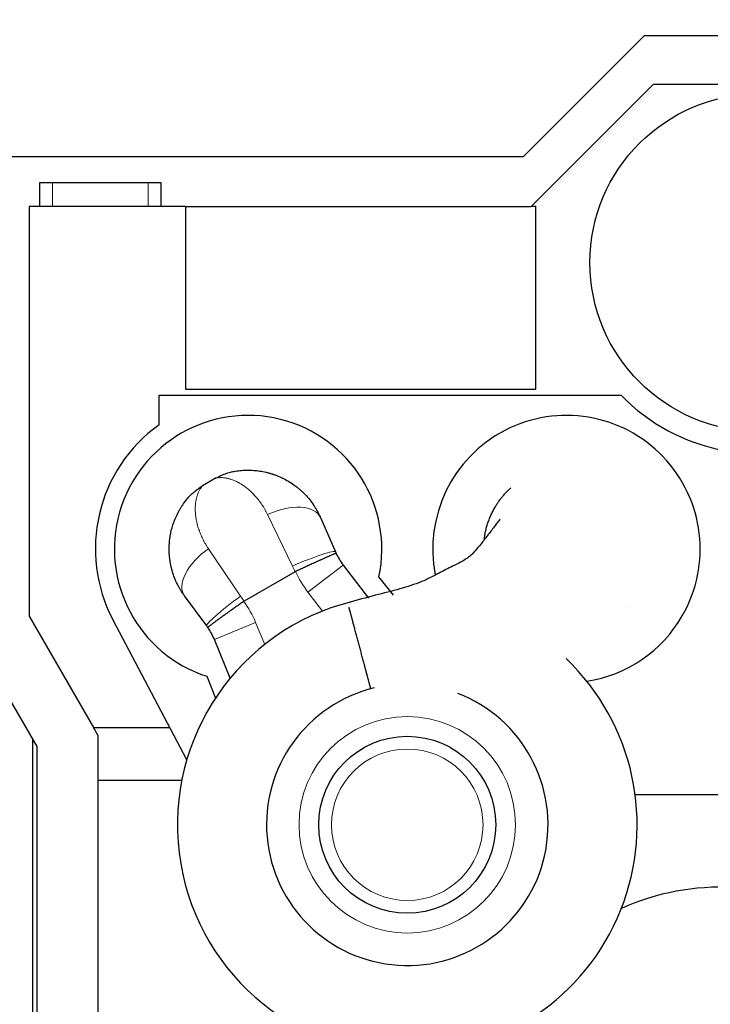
# Model space of a CAD drawing. Header units: inches. Extents: x 0 to 20790, y -12 to 14700.
# Tile 314 of 441: x 9922 to 10465, y 10391 to 11165. Entities that reach past the tile are written whole.
import ezdxf

# ---------------------------------------------------------------- set-up
doc = ezdxf.new("R2010")
doc.units = ezdxf.units.IN
doc.layers.add('1', color=7, linetype='Continuous', true_color=0xffffff)
doc.layers.add('254', color=7, linetype='Continuous', true_color=0xffffff)
doc.styles.add('latin_extended', font='simplex.shx')
doc.dimstyles.get("Standard").update_dxf_attribs({"dimtxt": 0.18, "dimasz": 0.18, "dimexe": 0.18, "dimexo": 0.0625, "dimgap": 0.09, "dimtad": 0, "dimtih": 1, "dimtoh": 1, "dimdec": 4, "dimzin": 0, "dimdsep": 46, "dimtxsty": 'Standard', "dimcen": 0.09, "dimadec": 0, "dimazin": 0, "dimtfac": 1, "dimtdec": 4, "dimtofl": 0, "dimtmove": 0, "dimatfit": 3, "dimfxl": 1, "dimtolj": 1, "dimtzin": 0, "dimarcsym": 0})

# ---------------------------------------------------------------- blocks, each defined once
blk = doc.blocks.new('_U0')
at = {"layer": '254', "color": 3, "linetype": 'Continuous', "lineweight": 13, "transparency": 16777216}
for p, q in [((8993.8, 11800.44), (8993.8, 13273.44)), ((11436.85, 10385.83), (11436.85, 13273.44)), ((9116.3, 13238.44), (11314.35, 13238.44))]:
    blk.add_line(p, q, dxfattribs=at)
at = {"layer": '254', "color": 3, "transparency": 16777216}
for points in [[(9116.3, 13258.86), (9116.3, 13218.02), (8993.8, 13238.44)], [(11314.35, 13218.02), (11314.35, 13258.86), (11436.85, 13238.44)]]:
    blk.add_solid(points, dxfattribs=at)
at = {"layer": 'Defpoints', "color": 0, "transparency": 16777216}
for p in [(11436.85, 13238.44), (8993.8, 11765.44), (11436.85, 10350.83)]:
    blk.add_point(p, dxfattribs=at)
at = {"layer": '254', "color": 2, "lineweight": 13, "transparency": 16777216, "insert": (9999.49, 13422.19), "char_height": 122.5, "attachment_point": 1, "style": 'latin_extended'}
blk.add_mtext('\\A1;2443', dxfattribs=at)

msp = doc.modelspace()

# ---------------------------------------------------------------- linework, layer by layer
at = {"layer": '1', "color": 2, "linetype": 'Continuous', "lineweight": 25}
for p, q in [((10412.798, 11151.942), (10317.798, 11056.942)), ((10592.798, 11151.942), (10412.798, 11151.942)), ((10420.053, 11113.942), (10324.053, 11017.942)), ((10585.614, 11113.942), (10420.053, 11113.942)), ((10317.798, 11056.942), (9887.798, 11056.942)), ((9938.298, 11036.942), (9948.298, 11036.942)), ((9938.298, 11017.942), (9938.298, 11036.942)), ((9948.298, 11036.942), (10023.298, 11036.942)), ((10023.298, 11036.942), (10033.298, 11036.942)), ((10033.298, 11036.942), (10033.298, 11017.942)), ((9929.798, 11017.942), (9929.798, 10696.202)), ((10052.798, 11017.942), (9929.798, 11017.942)), ((10052.798, 11017.942), (10052.798, 10874.442)), ((10052.798, 11017.942), (10324.053, 11017.942)), ((10327.798, 11017.942), (10324.053, 11017.942)), ((10327.798, 10874.442), (10327.798, 11017.942)), ((10052.798, 10874.442), (10327.798, 10874.442)), ((10031.898, 10869.942), (10394.705, 10869.942)), ((10031.898, 10846.61), (10031.898, 10869.942)), ((10076.843, 10804.8), (10065.97, 10798.523)), ((10076.843, 10804.8), (10065.97, 10798.523)), ((10158.674, 10773.726), (10170.38, 10746.876)), ((10158.674, 10773.726), (10170.38, 10746.876)), ((10176.546, 10736.421), (10196.507, 10710.407)), ((10176.546, 10736.421), (10196.507, 10710.407)), ((10138.912, 10731.222), (10098.655, 10707.98)), ((10138.912, 10731.222), (10098.655, 10707.98)), ((10216.052, 10712.652), (10204.537, 10727.073)), ((10216.052, 10712.652), (10204.537, 10727.073)), ((10069.365, 10688.555), (10051.965, 10712.118)), ((10069.365, 10688.555), (10051.965, 10712.118)), ((10398.676, 10703.878), (10398.689, 10703.887)), ((10398.676, 10703.878), (10398.689, 10703.887)), ((9929.798, 10696.202), (9980.325, 10608.831)), ((10053.653, 10583.416), (9995.762, 10693.148)), ((9887.798, 10676.942), (9935.798, 10593.942)), ((10087.885, 10647.694), (10075.337, 10677.988)), ((10087.885, 10647.694), (10075.337, 10677.988)), ((10069.437, 10649.073), (10076.168, 10631.891)), ((10069.437, 10649.073), (10076.168, 10631.891)), ((9983.798, 10602.827), (9980.325, 10608.831)), ((9980.325, 10608.831), (10040.245, 10608.831)), ((9983.798, 10602.827), (9983.798, 10567.262)), ((9932.798, 10239.323), (9932.798, 10599.122)), ((9935.798, 10593.942), (9935.798, 10239.458)), ((9983.798, 10567.262), (9983.798, 10372.476)), ((10049.696, 10567.262), (9983.798, 10567.262)), ((10555.298, 10555.942), (10405.839, 10555.942))]:
    msp.add_line(p, q, dxfattribs=at)
at = {"layer": '1', "color": 110, "linetype": 'Continuous', "lineweight": 13}
for p, q in [((9948.298, 11036.942), (9948.298, 11017.942)), ((10023.298, 11017.942), (10023.298, 11036.942)), ((10136.715, 10735.629), (10117.172, 10776.052)), ((10136.715, 10735.629), (10117.172, 10776.052)), ((10070.702, 10749.222), (10095.938, 10712.087)), ((10070.702, 10749.222), (10095.938, 10712.087)), ((10176.546, 10736.421), (10148.779, 10715.114)), ((10176.546, 10736.421), (10148.779, 10715.114)), ((10160.203, 10700.225), (10148.779, 10715.114)), ((10160.203, 10700.225), (10148.779, 10715.114)), ((10107.673, 10691.382), (10075.337, 10677.988)), ((10107.673, 10691.382), (10075.337, 10677.988)), ((10107.673, 10691.382), (10114.854, 10674.045)), ((10107.673, 10691.382), (10114.854, 10674.045))]:
    msp.add_line(p, q, dxfattribs=at)
at = {"layer": '1', "color": 2, "linetype": 'Continuous', "lineweight": 25}
for centre, radius in [((10502.798, 10973.942), 132.5), ((10226.84, 10532.441), 69.5), ((10226.84, 10532.441), 69.5)]:
    msp.add_circle(centre, radius, dxfattribs=at)
at = {"layer": '1', "color": 110, "linetype": 'Continuous', "lineweight": 13}
for radius in [85, 85, 59.5, 59.5]:
    msp.add_circle((10226.84, 10532.441), radius, dxfattribs=at)
at = {"layer": '1', "color": 2, "linetype": 'Continuous', "lineweight": 25}
for centre, radius, start, end in [((10502.798, 10973.942), 150, 223.894554, 294.494648), ((10101.841, 10748.948), 105, 347.975372, 252.024628), ((10101.841, 10748.948), 105, 347.975372, 252.024628), ((10351.84, 10748.948), 105, 330.000033, 191.124408), ((10351.84, 10748.948), 105, 330.000033, 191.124408), ((10101.898, 10749.142), 120, 125.685335, 207.8145), ((10216.214, 10766.859), 50, 205.283936, 217.5), ((10216.214, 10766.859), 50, 205.283936, 217.5), ((10226.84, 10532.441), 180.534, 104.0625, 270), ((10226.84, 10532.441), 180.534, 104.0625, 270), ((10351.84, 10748.948), 105, 278.767533, 330.000033), ((10351.84, 10748.948), 105, 278.767533, 330.000033), ((10029.143, 10658.854), 50, 22.5, 34.716108), ((10029.143, 10658.854), 50, 22.5, 34.716108), ((10226.84, 10532.441), 180.534, 270, 46.29375), ((10226.84, 10532.441), 180.534, 270, 46.29375), ((10226.84, 10532.441), 110.534, 103.573125, 68.985), ((10226.84, 10532.441), 110.534, 103.573125, 68.985), ((10472.798, 10293.942), 189.5, 59.92875, 114.24375)]:
    msp.add_arc(centre, radius, start, end, dxfattribs=at)
at = {"layer": '1', "color": 110, "linetype": 'Continuous', "lineweight": 13}
for centre, start, end in [((10216.214, 10766.859), 204.746026, 217.5), ((10216.214, 10766.859), 204.746026, 217.5), ((10029.143, 10658.854), 22.5, 35.254018), ((10029.143, 10658.854), 22.5, 35.254018)]:
    msp.add_arc(centre, 85, start, end, dxfattribs=at)
for centre, major_axis, ratio, start_param, end_param in [((10126.591, 10759.738), (32.083, 13.988), 0.5357759, 0, 1.631231), ((10126.591, 10759.738), (32.083, 13.988), 0.5357759, 0, 1.631231), ((10080.121, 10732.909), (28.155, 20.791), 0.5357746, 1.5103602, 3.1415927), ((10080.121, 10732.909), (28.155, 20.791), 0.5357746, 1.5103602, 3.1415927), ((10138.297, 10732.888), (32.083, 13.988), 0.0898484, 0, 1.5809431), ((10138.297, 10732.888), (32.083, 13.988), 0.0898484, 0, 1.5809431), ((10097.52, 10709.346), (28.155, 20.791), 0.0898474, 1.5606494, 3.1415927), ((10097.52, 10709.346), (28.155, 20.791), 0.0898474, 1.5606494, 3.1415927)]:
    msp.add_ellipse(centre, major_axis=major_axis, ratio=ratio, start_param=start_param, end_param=end_param, dxfattribs=at)
at = {"layer": '1', "color": 2, "linetype": 'Continuous', "lineweight": 25}
for points, knots in [([(10091.848, 10810.137), (10093.437, 10810.397), (10095.03, 10810.593), (10098.223, 10810.863), (10099.823, 10810.936), (10103.029, 10810.957), (10104.635, 10810.906), (10107.851, 10810.677), (10109.461, 10810.499), (10112.685, 10810.014), (10114.298, 10809.706), (10116.72, 10809.142), (10117.527, 10808.936), (10118.536, 10808.658), (10118.738, 10808.601), (10119.142, 10808.485), (10119.746, 10808.309), (10120.55, 10808.06), (10121.15, 10807.864), (10121.551, 10807.732), (10121.751, 10807.664), (10122.349, 10807.459), (10122.747, 10807.318), (10123.936, 10806.883), (10124.722, 10806.577), (10127.063, 10805.611), (10128.599, 10804.902), (10131.621, 10803.354), (10133.107, 10802.514), (10136.024, 10800.702), (10137.455, 10799.728), (10139.208, 10798.424), (10139.557, 10798.158), (10140.077, 10797.754), (10140.25, 10797.618), (10140.595, 10797.344), (10141.454, 10796.653), (10142.297, 10795.938), (10143.292, 10795.057), (10143.785, 10794.61), (10144.272, 10794.154), (10144.596, 10793.848), (10144.757, 10793.694), (10145.557, 10792.921), (10146.183, 10792.29), (10148.018, 10790.358), (10149.185, 10789.019), (10151.404, 10786.239), (10152.456, 10784.798), (10153.946, 10782.561), (10154.91, 10781.043), (10155.813, 10779.474), (10156.685, 10777.878), (10157.105, 10777.066), (10157.914, 10775.417), (10158.302, 10774.578), (10158.674, 10773.726)], [0, 0, 0, 0, 0.0625, 0.0625, 0.125, 0.125, 0.1875, 0.1875, 0.25, 0.25, 0.3125, 0.3125, 0.34375, 0.34375, 0.3515625, 0.3515625, 0.359375, 0.375, 0.3828125, 0.3828125, 0.390625, 0.390625, 0.40625, 0.40625, 0.4375, 0.4375, 0.5, 0.5, 0.5625, 0.5625, 0.625, 0.625, 0.640625, 0.640625, 0.6484375, 0.6484375, 0.65625, 0.6875, 0.6875, 0.703125, 0.7109375, 0.7109375, 0.71875, 0.71875, 0.75, 0.75, 0.8125, 0.8125, 0.875, 0.875, 0.90625, 0.9375, 0.9375, 0.96875, 0.96875, 1, 1, 1, 1]), ([(10091.848, 10810.137), (10093.437, 10810.397), (10095.03, 10810.593), (10098.223, 10810.863), (10099.823, 10810.936), (10103.029, 10810.957), (10104.635, 10810.906), (10107.851, 10810.677), (10109.461, 10810.499), (10112.685, 10810.014), (10114.298, 10809.706), (10116.72, 10809.142), (10117.527, 10808.936), (10118.536, 10808.658), (10118.738, 10808.601), (10119.142, 10808.485), (10119.746, 10808.309), (10120.55, 10808.06), (10121.15, 10807.864), (10121.551, 10807.732), (10121.751, 10807.664), (10122.349, 10807.459), (10122.747, 10807.318), (10123.936, 10806.883), (10124.722, 10806.577), (10127.063, 10805.611), (10128.599, 10804.902), (10131.621, 10803.354), (10133.107, 10802.514), (10136.024, 10800.702), (10137.455, 10799.728), (10139.208, 10798.424), (10139.557, 10798.158), (10140.077, 10797.754), (10140.25, 10797.618), (10140.595, 10797.344), (10141.454, 10796.653), (10142.297, 10795.938), (10143.292, 10795.057), (10143.785, 10794.61), (10144.272, 10794.154), (10144.596, 10793.848), (10144.757, 10793.694), (10145.557, 10792.921), (10146.183, 10792.29), (10148.018, 10790.358), (10149.185, 10789.019), (10151.404, 10786.239), (10152.456, 10784.798), (10153.946, 10782.561), (10154.91, 10781.043), (10155.813, 10779.474), (10156.685, 10777.878), (10157.105, 10777.066), (10157.914, 10775.417), (10158.302, 10774.578), (10158.674, 10773.726)], [0, 0, 0, 0, 0.0625, 0.0625, 0.125, 0.125, 0.1875, 0.1875, 0.25, 0.25, 0.3125, 0.3125, 0.34375, 0.34375, 0.3515625, 0.3515625, 0.359375, 0.375, 0.3828125, 0.3828125, 0.390625, 0.390625, 0.40625, 0.40625, 0.4375, 0.4375, 0.5, 0.5, 0.5625, 0.5625, 0.625, 0.625, 0.640625, 0.640625, 0.6484375, 0.6484375, 0.65625, 0.6875, 0.6875, 0.703125, 0.7109375, 0.7109375, 0.71875, 0.71875, 0.75, 0.75, 0.8125, 0.8125, 0.875, 0.875, 0.90625, 0.9375, 0.9375, 0.96875, 0.96875, 1, 1, 1, 1]), ([(10076.843, 10804.8), (10077.427, 10805.138), (10078.017, 10805.46), (10079.207, 10806.075), (10080.407, 10806.661), (10082.238, 10807.454), (10083.479, 10807.926), (10085.354, 10808.593), (10086.625, 10808.981), (10088.561, 10809.478), (10089.862, 10809.782), (10091.182, 10810.028), (10091.848, 10810.137)], [0, 0, 0, 0, 0.125, 0.125, 0.25, 0.375, 0.5, 0.5, 0.75, 0.75, 0.875, 1, 1, 1, 1]), ([(10076.843, 10804.8), (10077.427, 10805.138), (10078.017, 10805.46), (10079.207, 10806.075), (10080.407, 10806.661), (10082.238, 10807.454), (10083.479, 10807.926), (10085.354, 10808.593), (10086.625, 10808.981), (10088.561, 10809.478), (10089.862, 10809.782), (10091.182, 10810.028), (10091.848, 10810.137)], [0, 0, 0, 0, 0.125, 0.125, 0.25, 0.375, 0.5, 0.5, 0.75, 0.75, 0.875, 1, 1, 1, 1]), ([(10053.846, 10788.197), (10054.273, 10788.719), (10055.146, 10789.739), (10056.06, 10790.714), (10057.459, 10792.141), (10058.43, 10793.048), (10059.945, 10794.339), (10060.974, 10795.178), (10062.576, 10796.367), (10064.238, 10797.486), (10065.386, 10798.185), (10065.97, 10798.523)], [0, 0, 0, 0, 0.125, 0.25, 0.25, 0.5, 0.5, 0.625, 0.75, 0.875, 1, 1, 1, 1]), ([(10053.846, 10788.197), (10054.273, 10788.719), (10055.146, 10789.739), (10056.06, 10790.714), (10057.459, 10792.141), (10058.43, 10793.048), (10059.945, 10794.339), (10060.974, 10795.178), (10062.576, 10796.367), (10064.238, 10797.486), (10065.386, 10798.185), (10065.97, 10798.523)], [0, 0, 0, 0, 0.125, 0.25, 0.25, 0.5, 0.5, 0.625, 0.75, 0.875, 1, 1, 1, 1]), ([(10287.274, 10756.449), (10287.347, 10757.076), (10287.582, 10758.873), (10288.094, 10761.823), (10288.892, 10765.28), (10289.878, 10768.691), (10291.047, 10772.044), (10292.396, 10775.324), (10293.923, 10778.526), (10295.511, 10781.435), (10297.116, 10784.062), (10298.7, 10786.417), (10300.384, 10788.698), (10302.168, 10790.905), (10303.672, 10792.608), (10304.838, 10793.85), (10305.629, 10794.664), (10306.435, 10795.464), (10307.254, 10796.25), (10307.865, 10796.815), (10308.201, 10797.12), (10308.256, 10797.17)], [0, 0, 0, 0, 0.0404562, 0.1161226, 0.1917937, 0.2676962, 0.3435868, 0.4192538, 0.4949239, 0.5708237, 0.6315616, 0.6921287, 0.7526409, 0.8132143, 0.873965, 0.8982015, 0.9224386, 0.9466837, 0.9709442, 0.9952276, 1, 1, 1, 1]), ([(10287.274, 10756.449), (10287.347, 10757.076), (10287.582, 10758.873), (10288.094, 10761.823), (10288.892, 10765.28), (10289.878, 10768.691), (10291.047, 10772.044), (10292.396, 10775.324), (10293.923, 10778.526), (10295.511, 10781.435), (10297.116, 10784.062), (10298.7, 10786.417), (10300.384, 10788.698), (10302.168, 10790.905), (10303.672, 10792.608), (10304.838, 10793.85), (10305.629, 10794.664), (10306.435, 10795.464), (10307.254, 10796.25), (10307.865, 10796.815), (10308.201, 10797.12), (10308.256, 10797.17)], [0, 0, 0, 0, 0.0404562, 0.1161226, 0.1917937, 0.2676962, 0.3435868, 0.4192538, 0.4949239, 0.5708237, 0.6315616, 0.6921287, 0.7526409, 0.8132143, 0.873965, 0.8982015, 0.9224386, 0.9466837, 0.9709442, 0.9952276, 1, 1, 1, 1]), ([(10051.965, 10712.118), (10051.413, 10712.866), (10050.881, 10713.622), (10049.856, 10715.148), (10049.364, 10715.918), (10048.417, 10717.471), (10047.509, 10719.039), (10046.677, 10720.633), (10045.483, 10723.043), (10044.762, 10724.675), (10043.464, 10727.988), (10042.887, 10729.669), (10042.132, 10732.225), (10041.898, 10733.083), (10041.656, 10734.055), (10041.629, 10734.163), (10041.576, 10734.38), (10041.55, 10734.488), (10041.473, 10734.813), (10041.322, 10735.462), (10041.183, 10736.111), (10040.918, 10737.408), (10040.761, 10738.271), (10040.484, 10739.995), (10040.365, 10740.856), (10040.062, 10743.433), (10039.934, 10745.146), (10039.818, 10748.559), (10039.831, 10750.26), (10039.996, 10753.647), (10040.147, 10755.333), (10040.423, 10757.432), (10040.482, 10757.852), (10040.577, 10758.48), (10040.61, 10758.689), (10040.678, 10759.107), (10040.784, 10759.734), (10040.898, 10760.357), (10041.019, 10760.979), (10041.06, 10761.186), (10041.145, 10761.598), (10041.188, 10761.804), (10041.586, 10763.652), (10042.003, 10765.263), (10042.956, 10768.424), (10043.492, 10769.973), (10044.678, 10773.011), (10045.328, 10774.5), (10046.739, 10777.416), (10047.501, 10778.844), (10048.726, 10780.939), (10049.148, 10781.629), (10049.693, 10782.483), (10049.802, 10782.653), (10050.024, 10782.993), (10050.135, 10783.162), (10050.473, 10783.668), (10050.7, 10784.002), (10051.855, 10785.663), (10052.826, 10786.95), (10053.846, 10788.197)], [0, 0, 0, 0, 0.03125, 0.03125, 0.0625, 0.0625, 0.09375, 0.125, 0.125, 0.1875, 0.1875, 0.25, 0.25, 0.28125, 0.28125, 0.2851562, 0.2851562, 0.2890625, 0.2890625, 0.296875, 0.3125, 0.3125, 0.34375, 0.34375, 0.375, 0.375, 0.4375, 0.4375, 0.5, 0.5, 0.5625, 0.5625, 0.578125, 0.578125, 0.5859375, 0.5859375, 0.59375, 0.609375, 0.609375, 0.6171875, 0.6171875, 0.625, 0.625, 0.6875, 0.6875, 0.75, 0.75, 0.8125, 0.8125, 0.875, 0.875, 0.90625, 0.90625, 0.9140625, 0.9140625, 0.921875, 0.921875, 0.9375, 0.9375, 1, 1, 1, 1]), ([(10051.965, 10712.118), (10051.413, 10712.866), (10050.881, 10713.622), (10049.856, 10715.148), (10049.364, 10715.918), (10048.417, 10717.471), (10047.509, 10719.039), (10046.677, 10720.633), (10045.483, 10723.043), (10044.762, 10724.675), (10043.464, 10727.988), (10042.887, 10729.669), (10042.132, 10732.225), (10041.898, 10733.083), (10041.656, 10734.055), (10041.629, 10734.163), (10041.576, 10734.38), (10041.55, 10734.488), (10041.473, 10734.813), (10041.322, 10735.462), (10041.183, 10736.111), (10040.918, 10737.408), (10040.761, 10738.271), (10040.484, 10739.995), (10040.365, 10740.856), (10040.062, 10743.433), (10039.934, 10745.146), (10039.818, 10748.559), (10039.831, 10750.26), (10039.996, 10753.647), (10040.147, 10755.333), (10040.423, 10757.432), (10040.482, 10757.852), (10040.577, 10758.48), (10040.61, 10758.689), (10040.678, 10759.107), (10040.784, 10759.734), (10040.898, 10760.357), (10041.019, 10760.979), (10041.06, 10761.186), (10041.145, 10761.598), (10041.188, 10761.804), (10041.586, 10763.652), (10042.003, 10765.263), (10042.956, 10768.424), (10043.492, 10769.973), (10044.678, 10773.011), (10045.328, 10774.5), (10046.739, 10777.416), (10047.501, 10778.844), (10048.726, 10780.939), (10049.148, 10781.629), (10049.693, 10782.483), (10049.802, 10782.653), (10050.024, 10782.993), (10050.135, 10783.162), (10050.473, 10783.668), (10050.7, 10784.002), (10051.855, 10785.663), (10052.826, 10786.95), (10053.846, 10788.197)], [0, 0, 0, 0, 0.03125, 0.03125, 0.0625, 0.0625, 0.09375, 0.125, 0.125, 0.1875, 0.1875, 0.25, 0.25, 0.28125, 0.28125, 0.2851562, 0.2851562, 0.2890625, 0.2890625, 0.296875, 0.3125, 0.3125, 0.34375, 0.34375, 0.375, 0.375, 0.4375, 0.4375, 0.5, 0.5, 0.5625, 0.5625, 0.578125, 0.578125, 0.5859375, 0.5859375, 0.59375, 0.609375, 0.609375, 0.6171875, 0.6171875, 0.625, 0.625, 0.6875, 0.6875, 0.75, 0.75, 0.8125, 0.8125, 0.875, 0.875, 0.90625, 0.90625, 0.9140625, 0.9140625, 0.921875, 0.921875, 0.9375, 0.9375, 1, 1, 1, 1]), ([(10299.675, 10772.56), (10299.675, 10772.559), (10299.083, 10771.76), (10297.022, 10769.009), (10292.771, 10763.396), (10287.46, 10756.36), (10282.513, 10750.35), (10277.76, 10744.512), (10271.127, 10739.573), (10261.902, 10735.405), (10251.029, 10729.537), (10237.574, 10722.712), (10220.539, 10717.364), (10201.029, 10712.54), (10187.379, 10708.777), (10180.123, 10706.792)], [0, 0, 0, 0, 0.0000263, 0.0359655, 0.10466, 0.1647839, 0.216268, 0.2611908, 0.3225502, 0.3956531, 0.4819273, 0.5892084, 0.7124668, 0.8476935, 1, 1, 1, 1]), ([(10299.675, 10772.56), (10299.675, 10772.559), (10299.083, 10771.76), (10297.022, 10769.009), (10292.771, 10763.396), (10287.46, 10756.36), (10282.513, 10750.35), (10277.76, 10744.512), (10271.127, 10739.573), (10261.902, 10735.405), (10251.029, 10729.537), (10237.574, 10722.712), (10220.539, 10717.364), (10201.029, 10712.54), (10187.379, 10708.777), (10180.123, 10706.792)], [0, 0, 0, 0, 0.0000263, 0.0359655, 0.10466, 0.1647839, 0.216268, 0.2611908, 0.3225502, 0.3956531, 0.4819273, 0.5892084, 0.7124668, 0.8476935, 1, 1, 1, 1]), ([(10171.003, 10745.504), (10171.003, 10745.504), (10171.003, 10745.505), (10171.002, 10745.506), (10171.002, 10745.506), (10171.002, 10745.507), (10171.001, 10745.507), (10171, 10745.509), (10170.995, 10745.514), (10170.981, 10745.521), (10170.962, 10745.524), (10170.915, 10745.526), (10170.826, 10745.515), (10170.617, 10745.462), (10170.427, 10745.402), (10170.265, 10745.348), (10170.208, 10745.328), (10170.088, 10745.286), (10170.024, 10745.263), (10169.826, 10745.191), (10169.681, 10745.137), (10169.213, 10744.957), (10168.496, 10744.672), (10167.594, 10744.296), (10166.847, 10743.98), (10166.522, 10743.841), (10166.177, 10743.693), (10166.038, 10743.633), (10165.968, 10743.603), (10165.755, 10743.511), (10165.61, 10743.449), (10165.17, 10743.258), (10164.564, 10742.994), (10163.92, 10742.711), (10162.926, 10742.273), (10162.226, 10741.963), (10161.12, 10741.469), (10160.365, 10741.131), (10159.571, 10740.774), (10159.063, 10740.545), (10158.961, 10740.499), (10158.755, 10740.406), (10158.445, 10740.266), (10158.132, 10740.125), (10157.501, 10739.839), (10157.075, 10739.645), (10155.776, 10739.055), (10154.886, 10738.649), (10153.516, 10738.021), (10152.59, 10737.597), (10151.165, 10736.941), (10150.191, 10736.492), (10149.575, 10736.207), (10149.451, 10736.149), (10149.203, 10736.035), (10148.831, 10735.863), (10148.458, 10735.69), (10147.71, 10735.343), (10146.709, 10734.878), (10145.7, 10734.409), (10144.18, 10733.7), (10143.159, 10733.223), (10141.616, 10732.499), (10140.583, 10732.014), (10139.542, 10731.524), (10139.019, 10731.278)], [0, 0, 0, 0, 0.0019531, 0.0019531, 0.0024414, 0.0024414, 0.0029297, 0.0039063, 0.0078125, 0.015625, 0.03125, 0.03125, 0.0625, 0.09375, 0.125, 0.125, 0.140625, 0.140625, 0.15625, 0.15625, 0.1875, 0.1875, 0.25, 0.3125, 0.3125, 0.34375, 0.3515625, 0.3515625, 0.359375, 0.359375, 0.375, 0.375, 0.40625, 0.4375, 0.4375, 0.5, 0.5, 0.53125, 0.5625, 0.5625, 0.5703125, 0.5703125, 0.578125, 0.59375, 0.59375, 0.625, 0.625, 0.6875, 0.6875, 0.71875, 0.75, 0.78125, 0.78125, 0.7890625, 0.7890625, 0.796875, 0.8125, 0.8125, 0.84375, 0.875, 0.875, 0.9375, 0.9375, 0.96875, 1, 1, 1, 1]), ([(10171.003, 10745.504), (10171.003, 10745.504), (10171.003, 10745.505), (10171.002, 10745.506), (10171.002, 10745.506), (10171.002, 10745.507), (10171.001, 10745.507), (10171, 10745.509), (10170.995, 10745.514), (10170.981, 10745.521), (10170.962, 10745.524), (10170.915, 10745.526), (10170.826, 10745.515), (10170.617, 10745.462), (10170.427, 10745.402), (10170.265, 10745.348), (10170.208, 10745.328), (10170.088, 10745.286), (10170.024, 10745.263), (10169.826, 10745.191), (10169.681, 10745.137), (10169.213, 10744.957), (10168.496, 10744.672), (10167.594, 10744.296), (10166.847, 10743.98), (10166.522, 10743.841), (10166.177, 10743.693), (10166.038, 10743.633), (10165.968, 10743.603), (10165.755, 10743.511), (10165.61, 10743.449), (10165.17, 10743.258), (10164.564, 10742.994), (10163.92, 10742.711), (10162.926, 10742.273), (10162.226, 10741.963), (10161.12, 10741.469), (10160.365, 10741.131), (10159.571, 10740.774), (10159.063, 10740.545), (10158.961, 10740.499), (10158.755, 10740.406), (10158.445, 10740.266), (10158.132, 10740.125), (10157.501, 10739.839), (10157.075, 10739.645), (10155.776, 10739.055), (10154.886, 10738.649), (10153.516, 10738.021), (10152.59, 10737.597), (10151.165, 10736.941), (10150.191, 10736.492), (10149.575, 10736.207), (10149.451, 10736.149), (10149.203, 10736.035), (10148.831, 10735.863), (10148.458, 10735.69), (10147.71, 10735.343), (10146.709, 10734.878), (10145.7, 10734.409), (10144.18, 10733.7), (10143.159, 10733.223), (10141.616, 10732.499), (10140.583, 10732.014), (10139.542, 10731.524), (10139.019, 10731.278)], [0, 0, 0, 0, 0.0019531, 0.0019531, 0.0024414, 0.0024414, 0.0029297, 0.0039062, 0.0078125, 0.015625, 0.03125, 0.03125, 0.0625, 0.09375, 0.125, 0.125, 0.140625, 0.140625, 0.15625, 0.15625, 0.1875, 0.1875, 0.25, 0.3125, 0.3125, 0.34375, 0.3515625, 0.3515625, 0.359375, 0.359375, 0.375, 0.375, 0.40625, 0.4375, 0.4375, 0.5, 0.5, 0.53125, 0.5625, 0.5625, 0.5703125, 0.5703125, 0.578125, 0.59375, 0.59375, 0.625, 0.625, 0.6875, 0.6875, 0.71875, 0.75, 0.78125, 0.78125, 0.7890625, 0.7890625, 0.796875, 0.8125, 0.8125, 0.84375, 0.875, 0.875, 0.9375, 0.9375, 0.96875, 1, 1, 1, 1]), ([(10098.554, 10707.916), (10098.079, 10707.586), (10097.134, 10706.93), (10096.198, 10706.277), (10094.8, 10705.302), (10093.876, 10704.657), (10092.502, 10703.695), (10091.591, 10703.056), (10090.688, 10702.421), (10090.014, 10701.947), (10089.678, 10701.71), (10089.343, 10701.474), (10089.119, 10701.317), (10089.008, 10701.238), (10088.453, 10700.847), (10087.576, 10700.228), (10086.296, 10699.322), (10085.466, 10698.733), (10084.237, 10697.859), (10083.44, 10697.292), (10082.28, 10696.463), (10081.899, 10696.19), (10081.336, 10695.786), (10081.057, 10695.586), (10080.781, 10695.388), (10080.598, 10695.256), (10080.507, 10695.191), (10080.054, 10694.865), (10079.348, 10694.356), (10078.677, 10693.871), (10077.697, 10693.16), (10077.078, 10692.709), (10076.202, 10692.068), (10075.635, 10691.651), (10075.104, 10691.258), (10074.718, 10690.972), (10074.592, 10690.879), (10074.406, 10690.74), (10074.345, 10690.694), (10074.223, 10690.604), (10073.923, 10690.379), (10073.64, 10690.166), (10072.993, 10689.678), (10072.217, 10689.085), (10071.611, 10688.606), (10071.221, 10688.291), (10071.102, 10688.193), (10070.94, 10688.057), (10070.889, 10688.013), (10070.792, 10687.93), (10070.746, 10687.891), (10070.618, 10687.778), (10070.472, 10687.643), (10070.321, 10687.489), (10070.267, 10687.417), (10070.245, 10687.375), (10070.238, 10687.357), (10070.237, 10687.341), (10070.239, 10687.335), (10070.24, 10687.333), (10070.24, 10687.332), (10070.24, 10687.332), (10070.241, 10687.332), (10070.241, 10687.331), (10070.241, 10687.33), (10070.242, 10687.329)], [0, 0, 0, 0, 0.03125, 0.0625, 0.0625, 0.125, 0.125, 0.15625, 0.1875, 0.1875, 0.203125, 0.2109375, 0.2109375, 0.21875, 0.21875, 0.25, 0.28125, 0.3125, 0.3125, 0.375, 0.375, 0.40625, 0.40625, 0.421875, 0.4296875, 0.4296875, 0.4375, 0.4375, 0.46875, 0.5, 0.5, 0.5625, 0.5625, 0.59375, 0.625, 0.625, 0.640625, 0.640625, 0.6484375, 0.6484375, 0.65625, 0.6875, 0.6875, 0.75, 0.8125, 0.8125, 0.84375, 0.84375, 0.859375, 0.859375, 0.875, 0.875, 0.90625, 0.9375, 0.96875, 0.96875, 0.984375, 0.9921875, 0.9960937, 0.9970703, 0.9975586, 0.9975586, 0.9980469, 0.9980469, 1, 1, 1, 1]), ([(10098.554, 10707.916), (10098.079, 10707.586), (10097.134, 10706.93), (10096.198, 10706.277), (10094.8, 10705.302), (10093.876, 10704.657), (10092.502, 10703.695), (10091.591, 10703.056), (10090.688, 10702.421), (10090.014, 10701.947), (10089.678, 10701.71), (10089.343, 10701.474), (10089.119, 10701.317), (10089.008, 10701.238), (10088.453, 10700.847), (10087.576, 10700.228), (10086.296, 10699.322), (10085.466, 10698.733), (10084.237, 10697.859), (10083.44, 10697.292), (10082.28, 10696.463), (10081.899, 10696.19), (10081.336, 10695.786), (10081.057, 10695.586), (10080.781, 10695.388), (10080.598, 10695.256), (10080.507, 10695.191), (10080.054, 10694.865), (10079.348, 10694.356), (10078.677, 10693.871), (10077.697, 10693.16), (10077.078, 10692.709), (10076.202, 10692.068), (10075.635, 10691.651), (10075.104, 10691.258), (10074.718, 10690.972), (10074.592, 10690.879), (10074.406, 10690.74), (10074.345, 10690.694), (10074.223, 10690.604), (10073.923, 10690.379), (10073.64, 10690.166), (10072.993, 10689.678), (10072.217, 10689.085), (10071.611, 10688.606), (10071.221, 10688.291), (10071.102, 10688.193), (10070.94, 10688.057), (10070.889, 10688.013), (10070.792, 10687.93), (10070.746, 10687.891), (10070.618, 10687.778), (10070.472, 10687.643), (10070.321, 10687.489), (10070.267, 10687.417), (10070.245, 10687.375), (10070.238, 10687.357), (10070.237, 10687.341), (10070.239, 10687.335), (10070.24, 10687.333), (10070.24, 10687.332), (10070.24, 10687.332), (10070.241, 10687.332), (10070.241, 10687.331), (10070.241, 10687.33), (10070.242, 10687.329)], [0, 0, 0, 0, 0.03125, 0.0625, 0.0625, 0.125, 0.125, 0.15625, 0.1875, 0.1875, 0.203125, 0.2109375, 0.2109375, 0.21875, 0.21875, 0.25, 0.28125, 0.3125, 0.3125, 0.375, 0.375, 0.40625, 0.40625, 0.421875, 0.4296875, 0.4296875, 0.4375, 0.4375, 0.46875, 0.5, 0.5, 0.5625, 0.5625, 0.59375, 0.625, 0.625, 0.640625, 0.640625, 0.6484375, 0.6484375, 0.65625, 0.6875, 0.6875, 0.75, 0.8125, 0.8125, 0.84375, 0.84375, 0.859375, 0.859375, 0.875, 0.875, 0.90625, 0.9375, 0.96875, 0.96875, 0.984375, 0.9921875, 0.9960937, 0.9970703, 0.9975586, 0.9975586, 0.9980469, 0.9980469, 1, 1, 1, 1]), ([(10198.24, 10639.179), (10198.24, 10639.178), (10198.233, 10639.207), (10198.194, 10639.351), (10198.126, 10639.604), (10198.03, 10639.962), (10197.907, 10640.423), (10197.756, 10640.985), (10197.578, 10641.648), (10197.374, 10642.41), (10197.145, 10643.267), (10196.89, 10644.217), (10196.612, 10645.257), (10196.309, 10646.385), (10195.985, 10647.596), (10195.639, 10648.885), (10195.274, 10650.25), (10194.888, 10651.689), (10194.485, 10653.195), (10194.065, 10654.762), (10193.63, 10656.385), (10193.18, 10658.063), (10192.717, 10659.79), (10192.244, 10661.558), (10191.76, 10663.365), (10191.266, 10665.206), (10190.766, 10667.072), (10190.262, 10668.954), (10189.755, 10670.847), (10189.246, 10672.747), (10188.736, 10674.648), (10188.228, 10676.544), (10187.723, 10678.43), (10187.222, 10680.3), (10186.727, 10682.147), (10186.24, 10683.963), (10185.763, 10685.743), (10185.296, 10687.486), (10184.841, 10689.183), (10184.401, 10690.828), (10183.976, 10692.414), (10183.613, 10693.77), (10183.306, 10694.913), (10183.052, 10695.861), (10182.807, 10696.776), (10182.57, 10697.659), (10182.342, 10698.51), (10182.148, 10699.236), (10181.984, 10699.847), (10181.848, 10700.353), (10181.718, 10700.84), (10181.592, 10701.309), (10181.472, 10701.758), (10181.357, 10702.188), (10181.247, 10702.6), (10181.141, 10702.992), (10181.075, 10703.241), (10181.042, 10703.362)], [0, 0, 0, 0, 0.0192288, 0.0400136, 0.0608011, 0.081657, 0.1025076, 0.1232932, 0.1440792, 0.1649312, 0.1857758, 0.2065594, 0.2273475, 0.2482054, 0.269058, 0.2898469, 0.3106376, 0.3314956, 0.3523886, 0.3732045, 0.3940094, 0.4148696, 0.4357579, 0.4566096, 0.4774909, 0.4984675, 0.5194617, 0.5403646, 0.5612425, 0.5821617, 0.6030985, 0.6239837, 0.6448842, 0.6658667, 0.6868249, 0.7077154, 0.7286047, 0.7495592, 0.7705407, 0.7914409, 0.812326, 0.8332628, 0.8472026, 0.8611202, 0.8750353, 0.8889677, 0.902937, 0.9169628, 0.9263126, 0.9356182, 0.9448853, 0.9541194, 0.9633264, 0.9725122, 0.9816824, 0.990843, 1, 1, 1, 1]), ([(10198.24, 10639.179), (10198.24, 10639.178), (10198.233, 10639.207), (10198.194, 10639.351), (10198.126, 10639.604), (10198.03, 10639.962), (10197.907, 10640.423), (10197.756, 10640.985), (10197.578, 10641.648), (10197.374, 10642.41), (10197.145, 10643.267), (10196.89, 10644.217), (10196.612, 10645.257), (10196.309, 10646.385), (10195.985, 10647.596), (10195.639, 10648.885), (10195.274, 10650.25), (10194.888, 10651.689), (10194.485, 10653.195), (10194.065, 10654.762), (10193.63, 10656.385), (10193.18, 10658.063), (10192.717, 10659.79), (10192.244, 10661.558), (10191.76, 10663.365), (10191.266, 10665.206), (10190.766, 10667.072), (10190.262, 10668.954), (10189.755, 10670.847), (10189.246, 10672.747), (10188.736, 10674.648), (10188.228, 10676.544), (10187.723, 10678.43), (10187.222, 10680.3), (10186.727, 10682.147), (10186.24, 10683.963), (10185.763, 10685.743), (10185.296, 10687.486), (10184.841, 10689.183), (10184.401, 10690.828), (10183.976, 10692.414), (10183.613, 10693.77), (10183.306, 10694.913), (10183.052, 10695.861), (10182.807, 10696.776), (10182.57, 10697.659), (10182.342, 10698.51), (10182.148, 10699.236), (10181.984, 10699.847), (10181.848, 10700.353), (10181.718, 10700.84), (10181.592, 10701.309), (10181.472, 10701.758), (10181.357, 10702.188), (10181.247, 10702.6), (10181.141, 10702.992), (10181.075, 10703.241), (10181.042, 10703.362)], [0, 0, 0, 0, 0.0192288, 0.0400136, 0.0608011, 0.081657, 0.1025076, 0.1232932, 0.1440792, 0.1649312, 0.1857758, 0.2065594, 0.2273475, 0.2482054, 0.269058, 0.2898469, 0.3106376, 0.3314956, 0.3523886, 0.3732045, 0.3940094, 0.4148696, 0.4357579, 0.4566096, 0.4774909, 0.4984675, 0.5194617, 0.5403646, 0.5612425, 0.5821617, 0.6030985, 0.6239837, 0.6448842, 0.6658667, 0.6868249, 0.7077154, 0.7286047, 0.7495592, 0.7705407, 0.7914409, 0.812326, 0.8332628, 0.8472026, 0.8611202, 0.8750353, 0.8889677, 0.902937, 0.9169628, 0.9263126, 0.9356182, 0.9448853, 0.9541194, 0.9633264, 0.9725122, 0.9816824, 0.990843, 1, 1, 1, 1])]:
    msp.add_open_spline(points, degree=3, knots=knots, dxfattribs=at)
at = {"layer": '1', "color": 110, "linetype": 'Continuous', "lineweight": 13}
for points, knots in [([(10117.172, 10776.052), (10116.831, 10776.758), (10116.48, 10777.45), (10115.763, 10778.804), (10115.397, 10779.466), (10114.65, 10780.764), (10114.269, 10781.398), (10113.494, 10782.641), (10113.101, 10783.249), (10111.902, 10785.034), (10111.079, 10786.172), (10109.815, 10787.804), (10109.389, 10788.336), (10108.742, 10789.115), (10108.526, 10789.372), (10108.199, 10789.752), (10108.09, 10789.878), (10107.872, 10790.129), (10107.762, 10790.253), (10106.776, 10791.364), (10105.892, 10792.294), (10104.111, 10794.047), (10103.215, 10794.87), (10101.417, 10796.415), (10100.514, 10797.137), (10098.704, 10798.485), (10097.797, 10799.11), (10096.437, 10799.978), (10095.983, 10800.255), (10095.303, 10800.654), (10095.076, 10800.784), (10094.625, 10801.037), (10094.4, 10801.16), (10093.276, 10801.762), (10092.386, 10802.194), (10090.624, 10802.965), (10089.753, 10803.303), (10088.03, 10803.891), (10087.179, 10804.14), (10085.498, 10804.552), (10084.669, 10804.715), (10083.033, 10804.957), (10082.227, 10805.035), (10080.64, 10805.109), (10079.859, 10805.105), (10078.324, 10805.013), (10077.574, 10804.927), (10076.843, 10804.8)], [0, 0, 0, 0, 0.03125, 0.03125, 0.0625, 0.0625, 0.09375, 0.09375, 0.125, 0.125, 0.1875, 0.1875, 0.21875, 0.21875, 0.234375, 0.234375, 0.2421875, 0.2421875, 0.25, 0.25, 0.3125, 0.3125, 0.375, 0.375, 0.4375, 0.4375, 0.5, 0.5, 0.53125, 0.53125, 0.546875, 0.546875, 0.5625, 0.5625, 0.625, 0.625, 0.6875, 0.6875, 0.75, 0.75, 0.8125, 0.8125, 0.875, 0.875, 0.9375, 0.9375, 1, 1, 1, 1]), ([(10117.172, 10776.052), (10116.831, 10776.758), (10116.48, 10777.45), (10115.763, 10778.804), (10115.397, 10779.466), (10114.65, 10780.764), (10114.269, 10781.398), (10113.494, 10782.641), (10113.101, 10783.249), (10111.902, 10785.034), (10111.079, 10786.172), (10109.815, 10787.804), (10109.389, 10788.336), (10108.742, 10789.115), (10108.526, 10789.372), (10108.199, 10789.752), (10108.09, 10789.878), (10107.872, 10790.129), (10107.762, 10790.253), (10106.776, 10791.364), (10105.892, 10792.294), (10104.111, 10794.047), (10103.215, 10794.87), (10101.417, 10796.415), (10100.514, 10797.137), (10098.704, 10798.485), (10097.797, 10799.11), (10096.437, 10799.978), (10095.983, 10800.255), (10095.303, 10800.654), (10095.076, 10800.784), (10094.625, 10801.037), (10094.4, 10801.16), (10093.276, 10801.762), (10092.386, 10802.194), (10090.624, 10802.965), (10089.753, 10803.303), (10088.03, 10803.891), (10087.179, 10804.14), (10085.498, 10804.552), (10084.669, 10804.715), (10083.033, 10804.957), (10082.227, 10805.035), (10080.64, 10805.109), (10079.859, 10805.105), (10078.324, 10805.013), (10077.574, 10804.927), (10076.843, 10804.8)], [0, 0, 0, 0, 0.03125, 0.03125, 0.0625, 0.0625, 0.09375, 0.09375, 0.125, 0.125, 0.1875, 0.1875, 0.21875, 0.21875, 0.234375, 0.234375, 0.2421875, 0.2421875, 0.25, 0.25, 0.3125, 0.3125, 0.375, 0.375, 0.4375, 0.4375, 0.5, 0.5, 0.53125, 0.53125, 0.546875, 0.546875, 0.5625, 0.5625, 0.625, 0.625, 0.6875, 0.6875, 0.75, 0.75, 0.8125, 0.8125, 0.875, 0.875, 0.9375, 0.9375, 1, 1, 1, 1]), ([(10065.97, 10798.523), (10065.495, 10797.953), (10065.045, 10797.347), (10064.198, 10796.063), (10063.804, 10795.389), (10063.075, 10793.978), (10062.74, 10793.24), (10062.131, 10791.703), (10061.857, 10790.903), (10061.374, 10789.241), (10061.164, 10788.38), (10060.812, 10786.594), (10060.669, 10785.67), (10060.456, 10783.759), (10060.385, 10782.772), (10060.344, 10781.498), (10060.338, 10781.242), (10060.332, 10780.724), (10060.331, 10780.463), (10060.336, 10779.674), (10060.35, 10779.143), (10060.421, 10777.531), (10060.509, 10776.433), (10060.771, 10774.192), (10060.945, 10773.049), (10061.384, 10770.718), (10061.649, 10769.531), (10062.277, 10767.113), (10062.64, 10765.882), (10063.109, 10764.472), (10063.161, 10764.315), (10063.269, 10764.001), (10063.324, 10763.843), (10063.49, 10763.37), (10063.604, 10763.054), (10063.956, 10762.105), (10064.203, 10761.47), (10064.985, 10759.559), (10065.559, 10758.278), (10066.505, 10756.347), (10066.835, 10755.702), (10067.524, 10754.41), (10067.883, 10753.763), (10068.633, 10752.467), (10069.023, 10751.819), (10069.838, 10750.521), (10070.261, 10749.871), (10070.702, 10749.222)], [0, 0, 0, 0, 0.0625, 0.0625, 0.125, 0.125, 0.1875, 0.1875, 0.25, 0.25, 0.3125, 0.3125, 0.375, 0.375, 0.4375, 0.4375, 0.453125, 0.453125, 0.46875, 0.46875, 0.5, 0.5, 0.5625, 0.5625, 0.625, 0.625, 0.6875, 0.6875, 0.75, 0.75, 0.7578125, 0.7578125, 0.765625, 0.765625, 0.78125, 0.78125, 0.8125, 0.8125, 0.875, 0.875, 0.90625, 0.90625, 0.9375, 0.9375, 0.96875, 0.96875, 1, 1, 1, 1]), ([(10065.97, 10798.523), (10065.495, 10797.953), (10065.045, 10797.347), (10064.198, 10796.063), (10063.804, 10795.389), (10063.075, 10793.978), (10062.74, 10793.24), (10062.131, 10791.703), (10061.857, 10790.903), (10061.374, 10789.241), (10061.164, 10788.38), (10060.812, 10786.594), (10060.669, 10785.67), (10060.456, 10783.759), (10060.385, 10782.772), (10060.344, 10781.498), (10060.338, 10781.242), (10060.332, 10780.724), (10060.331, 10780.463), (10060.336, 10779.674), (10060.35, 10779.143), (10060.421, 10777.531), (10060.509, 10776.433), (10060.771, 10774.192), (10060.945, 10773.049), (10061.384, 10770.718), (10061.649, 10769.531), (10062.277, 10767.113), (10062.64, 10765.882), (10063.109, 10764.472), (10063.161, 10764.315), (10063.269, 10764.001), (10063.324, 10763.843), (10063.49, 10763.37), (10063.604, 10763.054), (10063.956, 10762.105), (10064.203, 10761.47), (10064.985, 10759.559), (10065.559, 10758.278), (10066.505, 10756.347), (10066.835, 10755.702), (10067.524, 10754.41), (10067.883, 10753.763), (10068.633, 10752.467), (10069.023, 10751.819), (10069.838, 10750.521), (10070.261, 10749.871), (10070.702, 10749.222)], [0, 0, 0, 0, 0.0625, 0.0625, 0.125, 0.125, 0.1875, 0.1875, 0.25, 0.25, 0.3125, 0.3125, 0.375, 0.375, 0.4375, 0.4375, 0.453125, 0.453125, 0.46875, 0.46875, 0.5, 0.5, 0.5625, 0.5625, 0.625, 0.625, 0.6875, 0.6875, 0.75, 0.75, 0.7578125, 0.7578125, 0.765625, 0.765625, 0.78125, 0.78125, 0.8125, 0.8125, 0.875, 0.875, 0.90625, 0.90625, 0.9375, 0.9375, 0.96875, 0.96875, 1, 1, 1, 1])]:
    msp.add_open_spline(points, degree=3, knots=knots, dxfattribs=at)
at = {"layer": '1', "color": 2, "linetype": 'Continuous', "lineweight": 25}
for points in [[(10170.38, 10746.876), (10170.58, 10746.417), (10170.788, 10745.96), (10171.003, 10745.504)], [(10170.38, 10746.876), (10170.58, 10746.417), (10170.788, 10745.96), (10171.003, 10745.504)], [(10139.019, 10731.278), (10138.983, 10731.261), (10138.947, 10731.243), (10138.912, 10731.222)], [(10139.019, 10731.278), (10138.983, 10731.261), (10138.947, 10731.243), (10138.912, 10731.222)], [(10098.655, 10707.98), (10098.621, 10707.96), (10098.587, 10707.939), (10098.554, 10707.916)], [(10098.655, 10707.98), (10098.621, 10707.96), (10098.587, 10707.939), (10098.554, 10707.916)], [(10070.242, 10687.329), (10069.955, 10687.744), (10069.662, 10688.152), (10069.365, 10688.555)], [(10070.242, 10687.329), (10069.955, 10687.744), (10069.662, 10688.152), (10069.365, 10688.555)]]:
    msp.add_open_spline(points, degree=3, dxfattribs=at)
at = {"layer": '1', "color": 110, "linetype": 'Continuous', "lineweight": 13}
for points in [[(10138.912, 10731.222), (10138.161, 10732.685), (10137.428, 10734.153), (10136.715, 10735.629)], [(10138.912, 10731.222), (10138.161, 10732.685), (10137.428, 10734.153), (10136.715, 10735.629)], [(10095.938, 10712.087), (10096.859, 10710.731), (10097.765, 10709.362), (10098.655, 10707.98)], [(10095.938, 10712.087), (10096.859, 10710.731), (10097.765, 10709.362), (10098.655, 10707.98)]]:
    msp.add_open_spline(points, degree=3, dxfattribs=at)

# ---------------------------------------------------------------- dimensions: what is measured, and where the dimension line sits
at = {"layer": '254', "color": 2, "linetype": 'Continuous', "lineweight": 13}
dim = msp.add_linear_dim(base=(11436.85, 13238.442), p1=(8993.798, 11765.442), p2=(11436.85, 10350.834), dimstyle='Standard', override={"dimscale": 35, "dimtxt": 3.5, "dimasz": 3.5, "dimexe": 1, "dimexo": 1, "dimgap": 1.75, "dimtad": 1, "dimtih": 1, "dimtoh": 0, "dimdec": 0, "dimlfac": 1, "dimzin": 8, "dimdsep": 46, "dimlunit": 2, "dimtxsty": 'latin_extended', "dimsah": 1, "dimse1": 0, "dimse2": 0, "dimsd1": 0, "dimsd2": 0, "dimclrd": 3, "dimclre": 3, "dimclrt": 2, "dimtol": 0, "dimtm": -0.1, "dimtfac": 0.714286, "dimtdec": 3, "dimtofl": 1, "dimtmove": 0, "dimtzin": 8, "dimlwd": 13, "dimlwe": 13}, dxfattribs=at)
dim.commit()
dim.dimension.update_dxf_attribs({"geometry": '_U0', "text_midpoint": (10215.324, 13238.442), "dimtype": 160})

doc.saveas('drawing.dxf')
